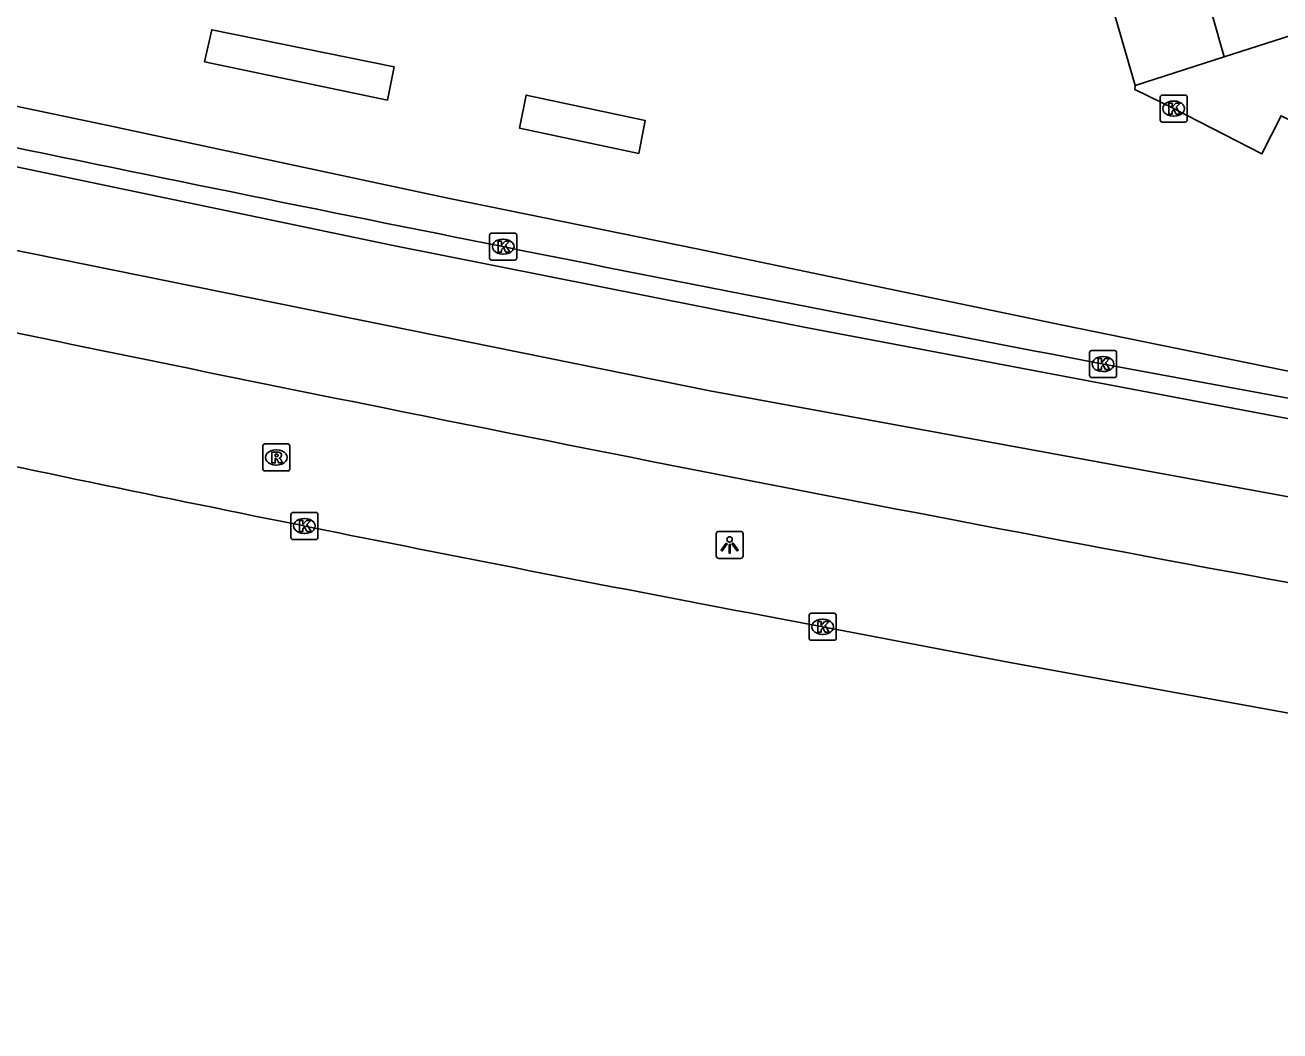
# Model space of a CAD drawing. Extents: x 160356 to 161355, y 381727 to 382845.
# Drawn here: x 161083.7 to 161130.12, y 381736.37 to 381773.57 of the extents above; entities that cross this region are included whole.
import ezdxf

# ---------------------------------------------------------------- set-up
doc = ezdxf.new("R2010")
doc.units = 0
for name, color, linetype in [('IMGEO_Kolk', 7, 'Continuous'), ('IMGEO_Lichtpunt', 7, 'Continuous'), ('IMGEO_Rijbaan_lokaal_open', 7, 'Continuous'), ('IMGEO_Rijbaan_regionaal_gesloten', 7, 'Continuous'), ('IMGEO_Rioolput', 7, 'Continuous')]:
    doc.layers.add(name, color=color, linetype=linetype)

msp = doc.modelspace()

# ---------------------------------------------------------------- linework, layer by layer
at = {"layer": 'IMGEO_Kolk'}
for p, q in [((161125.689, 381770.059), (161125.689, 381770.911)), ((161125.764, 381770.985), (161126.616, 381770.985)), ((161126.69, 381770.911), (161126.69, 381770.059)), ((161126.177, 381770.765), (161126.202, 381770.765)), ((161126.616, 381769.985), (161125.764, 381769.985)), ((161126.2, 381770.205), (161126.175, 381770.205)), ((161100.884, 381764.953), (161100.884, 381765.805)), ((161100.959, 381765.879), (161101.811, 381765.879)), ((161101.885, 381765.805), (161101.885, 381764.953)), ((161101.372, 381765.659), (161101.397, 381765.659)), ((161101.811, 381764.879), (161100.959, 381764.879)), ((161101.395, 381765.099), (161101.37, 381765.099)), ((161123.076, 381760.612), (161123.076, 381761.464)), ((161123.151, 381761.538), (161124.003, 381761.538)), ((161123.564, 381761.318), (161123.589, 381761.318)), ((161124.077, 381761.464), (161124.077, 381760.612)), ((161123.587, 381760.758), (161123.562, 381760.758)), ((161124.003, 381760.538), (161123.151, 381760.538)), ((161093.533, 381754.622), (161093.533, 381755.474)), ((161093.608, 381755.548), (161094.46, 381755.548)), ((161094.021, 381755.328), (161094.046, 381755.328)), ((161094.534, 381755.474), (161094.534, 381754.622)), ((161094.044, 381754.768), (161094.019, 381754.768)), ((161094.46, 381754.548), (161093.608, 381754.548)), ((161112.703, 381750.894), (161112.703, 381751.746)), ((161112.778, 381751.82), (161113.63, 381751.82)), ((161113.191, 381751.6), (161113.216, 381751.6)), ((161113.704, 381751.746), (161113.704, 381750.894)), ((161113.214, 381751.04), (161113.189, 381751.04)), ((161113.63, 381750.82), (161112.778, 381750.82))]:
    msp.add_line(p, q, dxfattribs=at)
for points in [[(161125.689, 381770.059), (161125.689, 381770.911)], [(161125.764, 381770.985), (161126.616, 381770.985)], [(161126.69, 381770.911), (161126.69, 381770.059)], [(161126.01, 381770.685), (161126.133, 381770.685), (161126.133, 381770.534), (161126.263, 381770.685), (161126.427, 381770.685), (161126.281, 381770.534), (161126.434, 381770.285), (161126.282, 381770.285), (161126.197, 381770.449), (161126.133, 381770.382), (161126.133, 381770.285), (161126.01, 381770.285), (161126.01, 381770.685)], [(161126.616, 381769.985), (161125.764, 381769.985)], [(161100.884, 381764.953), (161100.884, 381765.805)], [(161100.959, 381765.879), (161101.811, 381765.879)], [(161101.885, 381765.805), (161101.885, 381764.953)], [(161101.205, 381765.579), (161101.328, 381765.579), (161101.328, 381765.428), (161101.458, 381765.579), (161101.622, 381765.579), (161101.476, 381765.428), (161101.629, 381765.179), (161101.477, 381765.179), (161101.392, 381765.343), (161101.328, 381765.276), (161101.328, 381765.179), (161101.205, 381765.179), (161101.205, 381765.579)], [(161101.811, 381764.879), (161100.959, 381764.879)], [(161123.076, 381760.612), (161123.076, 381761.464)], [(161123.151, 381761.538), (161124.003, 381761.538)], [(161123.397, 381761.238), (161123.52, 381761.238), (161123.52, 381761.087), (161123.65, 381761.238), (161123.814, 381761.238), (161123.668, 381761.087), (161123.821, 381760.838), (161123.669, 381760.838), (161123.584, 381761.002), (161123.52, 381760.935), (161123.52, 381760.838), (161123.397, 381760.838), (161123.397, 381761.238)], [(161124.077, 381761.464), (161124.077, 381760.612)], [(161124.003, 381760.538), (161123.151, 381760.538)], [(161093.533, 381754.622), (161093.533, 381755.474)], [(161093.608, 381755.548), (161094.46, 381755.548)], [(161093.854, 381755.248), (161093.977, 381755.248), (161093.977, 381755.097), (161094.107, 381755.248), (161094.271, 381755.248), (161094.125, 381755.097), (161094.278, 381754.848), (161094.126, 381754.848), (161094.041, 381755.012), (161093.977, 381754.945), (161093.977, 381754.848), (161093.854, 381754.848), (161093.854, 381755.248)], [(161094.534, 381755.474), (161094.534, 381754.622)], [(161094.46, 381754.548), (161093.608, 381754.548)], [(161112.703, 381750.894), (161112.703, 381751.746)], [(161112.778, 381751.82), (161113.63, 381751.82)], [(161113.024, 381751.52), (161113.147, 381751.52), (161113.147, 381751.369), (161113.277, 381751.52), (161113.441, 381751.52), (161113.295, 381751.369), (161113.448, 381751.12), (161113.296, 381751.12), (161113.211, 381751.284), (161113.147, 381751.217), (161113.147, 381751.12), (161113.024, 381751.12), (161113.024, 381751.52)], [(161113.704, 381751.746), (161113.704, 381750.894)], [(161113.63, 381750.82), (161112.778, 381750.82)]]:
    msp.add_lwpolyline(points, dxfattribs=at)
for centre, start, end in [((161125.766, 381770.909), 91.552, 178.448), ((161125.766, 381770.909), 91.552, 178.448), ((161126.614, 381770.909), 1.552, 88.448), ((161126.614, 381770.909), 1.552, 88.448), ((161125.766, 381770.061), 181.552, 268.448), ((161125.766, 381770.061), 181.552, 268.448), ((161126.614, 381770.061), 271.552, 358.448), ((161126.614, 381770.061), 271.552, 358.448), ((161100.961, 381765.803), 91.552, 178.448), ((161100.961, 381765.803), 91.552, 178.448), ((161101.809, 381765.803), 1.552, 88.448), ((161101.809, 381765.803), 1.552, 88.448), ((161100.961, 381764.955), 181.552, 268.448), ((161100.961, 381764.955), 181.552, 268.448), ((161101.809, 381764.955), 271.552, 358.448), ((161101.809, 381764.955), 271.552, 358.448), ((161123.153, 381761.462), 91.552, 178.448), ((161123.153, 381761.462), 91.552, 178.448), ((161124.001, 381761.462), 1.552, 88.448), ((161124.001, 381761.462), 1.552, 88.448), ((161123.153, 381760.614), 181.552, 268.448), ((161123.153, 381760.614), 181.552, 268.448), ((161124.001, 381760.614), 271.552, 358.448), ((161124.001, 381760.614), 271.552, 358.448), ((161093.61, 381755.472), 91.552, 178.448), ((161093.61, 381755.472), 91.552, 178.448), ((161094.458, 381755.472), 1.552, 88.448), ((161094.458, 381755.472), 1.552, 88.448), ((161093.61, 381754.624), 181.552, 268.448), ((161093.61, 381754.624), 181.552, 268.448), ((161094.458, 381754.624), 271.552, 358.448), ((161094.458, 381754.624), 271.552, 358.448), ((161112.78, 381751.744), 91.552, 178.448), ((161112.78, 381751.744), 91.552, 178.448), ((161113.628, 381751.744), 1.552, 88.448), ((161113.628, 381751.744), 1.552, 88.448), ((161112.78, 381750.896), 181.552, 268.448), ((161112.78, 381750.896), 181.552, 268.448), ((161113.628, 381750.896), 271.552, 358.448), ((161113.628, 381750.896), 271.552, 358.448)]:
    msp.add_arc(centre, 0.0765, start, end, dxfattribs=at)
for centre, major_axis, ratio, start_param, end_param in [((161126.176, 381770.485), (-0.387, 0.002), 0.722429, 4.712389, 7.853982), ((161126.201, 381770.485), (-0.39, 0.002), 0.717154, 1.570796, 4.712389), ((161101.371, 381765.379), (-0.387, 0.002), 0.722429, 4.712389, 7.853982), ((161101.396, 381765.379), (-0.39, 0.002), 0.717154, 1.570796, 4.712389), ((161123.563, 381761.038), (-0.387, 0.002), 0.722429, 4.712389, 7.853982), ((161123.588, 381761.038), (-0.39, 0.002), 0.717154, 1.570796, 4.712389), ((161094.02, 381755.048), (-0.387, 0.002), 0.722429, 4.712389, 7.853982), ((161094.045, 381755.048), (-0.39, 0.002), 0.717154, 1.570796, 4.712389), ((161113.19, 381751.32), (-0.387, 0.002), 0.722429, 4.712389, 7.853982), ((161113.215, 381751.32), (-0.39, 0.002), 0.717154, 1.570796, 4.712389)]:
    msp.add_ellipse(centre, major_axis=major_axis, ratio=ratio, start_param=start_param, end_param=end_param, dxfattribs=at)
at = {"layer": 'IMGEO_Lichtpunt'}
for p, q in [((161109.263, 381754.752), (161109.263, 381753.945)), ((161109.263, 381754.752), (161109.263, 381753.945)), ((161110.165, 381754.847), (161109.357, 381754.847)), ((161110.165, 381754.847), (161109.357, 381754.847)), ((161110.259, 381753.945), (161110.259, 381754.752)), ((161110.259, 381753.945), (161110.259, 381754.752)), ((161109.357, 381753.851), (161110.165, 381753.851)), ((161109.357, 381753.851), (161110.165, 381753.851))]:
    msp.add_line(p, q, dxfattribs=at)
for points in [[(161109.637, 381754.416), (161109.676, 381754.388), (161109.488, 381754.126), (161109.45, 381754.153), (161109.637, 381754.416)], [(161109.739, 381754.368), (161109.786, 381754.368), (161109.786, 381754.046), (161109.739, 381754.046), (161109.739, 381754.368)], [(161109.849, 381754.388), (161109.887, 381754.415), (161110.074, 381754.153), (161110.035, 381754.125), (161109.849, 381754.388)]]:
    msp.add_lwpolyline(points, dxfattribs=at)
msp.add_circle((161109.762, 381754.55), 0.0994, dxfattribs=at)
for centre, start, end in [((161109.357, 381754.752), 90, 180), ((161109.357, 381754.752), 90, 180), ((161110.165, 381754.752), 0, 90), ((161110.165, 381754.752), 0, 90), ((161109.357, 381753.945), 180, 270), ((161109.357, 381753.945), 180, 270), ((161110.165, 381753.945), 270, 0), ((161110.165, 381753.945), 270, 360)]:
    msp.add_arc(centre, 0.0946, start, end, dxfattribs=at)
at = {"layer": 'IMGEO_Rijbaan_lokaal_open'}
for points in [[(161128.053, 381772.398), (161126.712, 381777.135)], [(161056.322, 381776.257), (161086.773, 381769.866), (161091.665, 381768.816), (161099.403, 381767.154), (161108.547, 381765.293), (161122.023, 381762.485), (161125.709, 381761.736), (161130.923, 381760.676)], [(161124.758, 381771.34), (161123.369, 381776.158)], [(161128.053, 381772.398), (161136.147, 381774.997), (161140.516, 381773.679), (161160.39, 381767.88)], [(161097.107, 381770.799), (161090.338, 381772.21), (161090.601, 381773.404), (161097.352, 381772.028), (161097.107, 381770.799)], [(161124.758, 381771.34), (161128.053, 381772.398)], [(161106.402, 381768.819), (161101.985, 381769.764), (161102.233, 381770.987), (161106.632, 381770.049), (161106.402, 381768.819)], [(161140.611, 381763.284), (161133.956, 381766.599), (161134.67, 381768.026), (161130.166, 381770.216), (161129.451, 381768.806), (161126.208, 381770.475), (161126.19, 381770.485), (161124.746, 381771.195), (161124.758, 381771.34)], [(161130.759, 381759.711), (161123.526, 381761.046)]]:
    msp.add_lwpolyline(points, dxfattribs=at)
msp.add_arc((161654.456, 384534.012), 2823.336, 258.325634, 259.160966, dxfattribs=at)
at = {"layer": 'IMGEO_Rijbaan_regionaal_gesloten'}
for points in [[(161080.529, 381768.918), (161097.321, 381765.422), (161112.516, 381762.406), (161130.652, 381758.978)], [(161256.706, 381736.374), (161184.233, 381746.274), (161109.03, 381760.044), (161079.963, 381765.932)], [(161153.64, 381743.983), (161133.427, 381747.583), (161120.126, 381750), (161113.204, 381751.319), (161111.006, 381751.736)]]:
    msp.add_lwpolyline(points, dxfattribs=at)
for centre, radius, start, end in [((161479.666, 383669.359), 1947.906, 258.142407, 258.668088), ((161466.894, 383584.536), 1862.231, 258.540606, 260.067608), ((161369.877, 383123.897), 1396.367, 257.95613, 259.316202)]:
    msp.add_arc(centre, radius, start, end, dxfattribs=at)
at = {"layer": 'IMGEO_Rioolput'}
for p, q in [((161092.491, 381757.156), (161092.491, 381758.008)), ((161092.566, 381758.082), (161093.418, 381758.082)), ((161093.492, 381758.008), (161093.492, 381757.156)), ((161092.979, 381757.862), (161093.004, 381757.862)), ((161093.418, 381757.082), (161092.566, 381757.082)), ((161093.002, 381757.302), (161092.977, 381757.302))]:
    msp.add_line(p, q, dxfattribs=at)
for points in [[(161092.491, 381757.156), (161092.491, 381758.008)], [(161092.566, 381758.082), (161093.418, 381758.082)], [(161093.492, 381758.008), (161093.492, 381757.156)], [(161093.08, 381757.78), (161092.828, 381757.782), (161092.828, 381757.382)], [(161092.828, 381757.382), (161092.952, 381757.382), (161092.952, 381757.544), (161092.963, 381757.544)], [(161093.006, 381757.701), (161092.952, 381757.701), (161092.952, 381757.62)], [(161092.952, 381757.62), (161093.004, 381757.62)], [(161093.01, 381757.515), (161093.081, 381757.382), (161093.221, 381757.382), (161093.156, 381757.508)], [(161093.418, 381757.082), (161092.566, 381757.082)]]:
    msp.add_lwpolyline(points, dxfattribs=at)
for centre, radius, start, end in [((161092.568, 381758.006), 0.0765, 91.552, 178.448), ((161092.568, 381758.006), 0.0765, 91.552, 178.448), ((161093.416, 381758.006), 0.0765, 1.552, 88.448), ((161093.416, 381758.006), 0.0765, 1.552, 88.448), ((161092.962, 381757.491), 0.0533, 26.0293, 88.6989), ((161092.988, 381757.809), 0.19, 274.7715, 282.9687), ((161093.012, 381757.605), 0.0964, 77.0061, 93.1865), ((161093.026, 381757.662), 0.0378, 276.6634, 79.6772), ((161093.079, 381757.67), 0.109, 350.3612, 89.416), ((161093.077, 381757.67), 0.112, 277.5842, 350.9817), ((161093.061, 381757.455), 0.108, 29.5134, 73.7905), ((161092.568, 381757.158), 0.0765, 181.552, 268.448), ((161092.568, 381757.158), 0.0765, 181.552, 268.448), ((161093.416, 381757.158), 0.0765, 271.552, 358.448), ((161093.416, 381757.158), 0.0765, 271.552, 358.448)]:
    msp.add_arc(centre, radius, start, end, dxfattribs=at)
for centre, major_axis, ratio, start_param, end_param in [((161092.978, 381757.582), (-0.387, 0.002), 0.722429, 4.712389, 7.853982), ((161093.003, 381757.582), (-0.39, 0.002), 0.717154, 1.570796, 4.712389)]:
    msp.add_ellipse(centre, major_axis=major_axis, ratio=ratio, start_param=start_param, end_param=end_param, dxfattribs=at)

doc.saveas('drawing.dxf')
